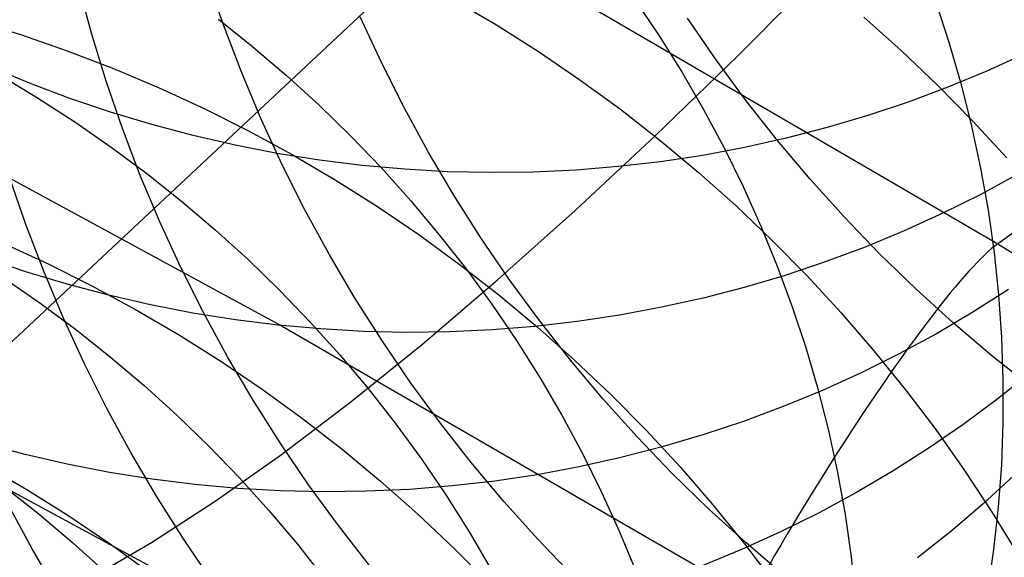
# Model space of a CAD drawing. Header units: millimetres. Extents: x 119 to 175.9, y -203.1 to -153.8.
# Tile 346 of 377: x 161.992 to 162.819, y -158.794 to -158.342. Entities that reach past the tile are written whole.
import ezdxf

# ---------------------------------------------------------------- set-up
doc = ezdxf.new("R2010")
doc.units = ezdxf.units.MM
doc.header["$MEASUREMENT"] = 0
doc.layers.add('Layer 01', color=5, linetype='Continuous', true_color=0x0000ff)
doc.layers.add('Livello 03', color=5, linetype='Continuous', true_color=0x0000ff)

msp = doc.modelspace()

# ---------------------------------------------------------------- linework, layer by layer
at = {"layer": 'Layer 01'}
for p, q in [((161.90688, -158.68652, 48.95931), (163.19007, -157.48448, 53.66773)), ((162.16377, -158.34741, 56.77738), (162.15008, -158.30757, 56.77141)), ((162.05265, -158.35366, 56.38358), (162.04172, -158.31312, 56.37685)), ((162.35664, -158.32535, 50.40898), (162.39272, -158.34662, 50.40462)), ((162.50839, -158.32462, 20.15565), (162.52888, -158.355, 20.14984)), ((162.76171, -158.3277, 19.16273), (162.77293, -158.36206, 19.15506)), ((161.95362, -158.34261, 49.95758), (161.99317, -158.35481, 49.95007)), ((162.15926, -158.34195, 21.08346), (162.1883, -158.36512, 21.0806)), ((162.29611, -158.37818, 57.17519), (162.27839, -158.33978, 57.17039)), ((162.57711, -158.3761, 58.02078), (162.5531, -158.34103, 58.0179)), ((162.70113, -158.3401, 50.89328), (162.73254, -158.36819, 50.8918)), ((162.06495, -158.39386, 56.38992), (162.05265, -158.35366, 56.38358)), ((162.17881, -158.38681, 56.78295), (162.16377, -158.34741, 56.77738)), ((162.39272, -158.34662, 50.40462), (162.42813, -158.36908, 50.40075)), ((161.99317, -158.35481, 49.95007), (162.03236, -158.36836, 49.94302)), ((162.52888, -158.355, 20.14984), (162.5483, -158.38602, 20.14371)), ((162.77293, -158.36206, 19.15506), (162.78292, -158.39673, 19.14714)), ((162.03236, -158.36836, 49.94302), (162.07115, -158.38323, 49.93642)), ((162.1883, -158.36512, 21.0806), (162.21654, -158.38921, 21.07734)), ((162.42813, -158.36908, 50.40075), (162.46282, -158.39272, 50.39739)), ((162.73254, -158.36819, 50.8918), (162.76302, -158.3973, 50.89083)), ((162.31511, -158.41601, 57.17959), (162.29611, -158.37818, 57.17519)), ((162.6023, -158.41037, 58.02325), (162.57711, -158.3761, 58.02078)), ((162.83675, -158.37072, 13.79207), (162.80445, -158.38544, 13.78539)), ((162.00075, -158.39561, 13.69331), (161.96742, -158.38171, 13.69247)), ((162.07115, -158.38323, 49.93642), (162.10948, -158.39941, 49.93029)), ((162.19518, -158.42573, 56.78811), (162.17881, -158.38681, 56.78295)), ((162.5483, -158.38602, 20.14371), (162.56662, -158.41764, 20.13726)), ((162.80445, -158.38544, 13.78539), (162.77162, -158.39905, 13.77888)), ((161.97536, -158.38863, 21.52002), (162.00736, -158.40782, 21.51868)), ((162.07862, -158.43368, 56.39586), (162.06495, -158.39386, 56.38992)), ((162.21654, -158.38921, 21.07734), (162.24394, -158.4142, 21.07368)), ((162.46282, -158.39272, 50.39739), (162.49675, -158.4175, 50.39452)), ((162.03453, -158.40837, 13.69443), (162.00075, -158.39561, 13.69331)), ((162.10948, -158.39941, 49.93029), (162.14732, -158.41688, 49.92463)), ((162.77162, -158.39905, 13.77888), (162.73831, -158.41151, 13.77256)), ((162.76302, -158.3973, 50.89083), (162.79254, -158.4274, 50.89037)), ((162.78292, -158.39673, 19.14714), (162.79169, -158.43169, 19.13899)), ((162.00736, -158.40782, 21.51868), (162.0387, -158.42805, 21.51692)), ((162.06871, -158.41998, 13.69584), (162.03453, -158.40837, 13.69443)), ((162.62862, -158.44379, 58.02529), (162.6023, -158.41037, 58.02325)), ((162.73831, -158.41151, 13.77256), (162.70455, -158.42281, 13.76643)), ((162.10325, -158.43042, 13.69754), (162.06871, -158.41998, 13.69584)), ((162.14732, -158.41688, 49.92463), (162.18462, -158.43561, 49.91945)), ((162.24394, -158.4142, 21.07368), (162.27046, -158.44007, 21.06964)), ((162.3354, -158.45321, 57.18356), (162.31511, -158.41601, 57.17959)), ((162.49675, -158.4175, 50.39452), (162.52987, -158.44339, 50.39217)), ((162.56662, -158.41764, 20.13726), (162.58383, -158.44982, 20.13049)), ((162.0387, -158.42805, 21.51692), (162.06933, -158.44928, 21.51474)), ((162.21288, -158.46412, 56.79286), (162.19518, -158.42573, 56.78811)), ((162.70455, -158.42281, 13.76643), (162.67039, -158.43295, 13.76049)), ((162.79254, -158.4274, 50.89037), (162.82108, -158.45843, 50.89043)), ((162.09365, -158.47307, 56.40139), (162.07862, -158.43368, 56.39586)), ((162.13812, -158.43968, 13.69951), (162.10325, -158.43042, 13.69754)), ((162.18462, -158.43561, 49.91945), (162.22134, -158.45559, 49.91476)), ((162.67039, -158.43295, 13.76049), (162.63586, -158.4419, 13.75477)), ((162.79169, -158.43169, 19.13899), (162.79922, -158.46688, 19.13061)), ((162.17325, -158.44775, 13.70176), (162.13812, -158.43968, 13.69951)), ((162.27046, -158.44007, 21.06964), (162.29607, -158.46677, 21.06522)), ((162.52987, -158.44339, 50.39217), (162.56216, -158.47037, 50.39032)), ((162.63586, -158.4419, 13.75477), (162.60101, -158.44966, 13.74925)), ((162.65605, -158.47634, 58.02691), (162.62862, -158.44379, 58.02529)), ((162.06933, -158.44928, 21.51474), (162.09923, -158.4715, 21.51215)), ((162.20863, -158.45462, 13.70429), (162.17325, -158.44775, 13.70176)), ((162.35693, -158.48975, 57.18712), (162.3354, -158.45321, 57.18356)), ((162.60101, -158.44966, 13.74925), (162.56589, -158.45621, 13.74395)), ((162.58383, -158.44982, 20.13049), (162.59989, -158.48252, 20.12343)), ((162.2442, -158.46028, 13.7071), (162.20863, -158.45462, 13.70429)), ((162.22134, -158.45559, 49.91476), (162.25742, -158.4768, 49.91056)), ((162.27992, -158.46473, 13.71017), (162.2442, -158.46028, 13.7071)), ((162.56589, -158.45621, 13.74395), (162.53052, -158.46156, 13.73888)), ((162.23186, -158.50194, 56.7972), (162.21288, -158.46412, 56.79286)), ((162.31574, -158.46795, 13.71351), (162.27992, -158.46473, 13.71017)), ((162.29607, -158.46677, 21.06522), (162.32074, -158.49428, 21.06043)), ((162.35163, -158.46995, 13.71711), (162.31574, -158.46795, 13.71351)), ((162.45925, -158.46859, 13.72944), (162.42343, -158.47027, 13.72508)), ((162.49496, -158.46569, 13.73404), (162.45925, -158.46859, 13.72944)), ((162.53052, -158.46156, 13.73888), (162.49496, -158.46569, 13.73404)), ((162.79922, -158.46688, 19.13061), (162.8055, -158.50226, 19.12202)), ((161.99762, -158.51423, 56.04167), (161.98396, -158.47443, 56.03575)), ((162.11001, -158.51198, 56.40652), (162.09365, -158.47307, 56.40139)), ((162.09923, -158.4715, 21.51215), (162.12836, -158.49467, 21.50915)), ((162.25742, -158.4768, 49.91056), (162.29283, -158.4992, 49.90685)), ((162.38754, -158.47073, 13.72097), (162.35163, -158.46995, 13.71711)), ((162.42343, -158.47027, 13.72508), (162.38754, -158.47073, 13.72097)), ((162.56216, -158.47037, 50.39032), (162.59356, -158.49839, 50.38898)), ((162.68457, -158.50796, 58.0281), (162.65605, -158.47634, 58.02691)), ((162.83051, -158.4721, 14.43015), (162.7993, -158.48904, 14.42297)), ((162.59989, -158.48252, 20.12343), (162.6148, -158.51569, 20.11607)), ((162.32074, -158.49428, 21.06043), (162.34445, -158.52256, 21.05526)), ((162.37969, -158.52558, 57.19025), (162.35693, -158.48975, 57.18712)), ((162.7993, -158.48904, 14.42297), (162.7675, -158.50489, 14.41595)), ((162.12836, -158.49467, 21.50915), (162.15667, -158.51877, 21.50575)), ((162.25213, -158.53914, 56.80112), (162.23186, -158.50194, 56.7972)), ((162.29283, -158.4992, 49.90685), (162.32752, -158.52276, 49.90365)), ((162.59356, -158.49839, 50.38898), (162.62405, -158.52743, 50.38816)), ((162.8055, -158.50226, 19.12202), (162.81052, -158.53779, 19.11323)), ((162.71412, -158.53863, 58.02886), (162.68457, -158.50796, 58.0281)), ((162.7675, -158.50489, 14.41595), (162.73512, -158.51963, 14.40911)), ((162.01264, -158.55361, 56.04717), (161.99762, -158.51423, 56.04167)), ((162.12768, -158.55037, 56.41122), (162.11001, -158.51198, 56.40652)), ((162.15667, -158.51877, 21.50575), (162.18414, -158.54377, 21.50194)), ((162.6148, -158.51569, 20.11607), (162.62853, -158.54931, 20.10843)), ((162.32752, -158.52276, 49.90365), (162.36145, -158.54747, 49.90096)), ((162.34445, -158.52256, 21.05526), (162.36716, -158.55158, 21.04973)), ((162.40364, -158.56065, 57.19296), (162.37969, -158.52558, 57.19025)), ((162.62405, -158.52743, 50.38816), (162.65358, -158.55745, 50.38785)), ((162.73512, -158.51963, 14.40911), (162.70222, -158.53324, 14.40245)), ((161.97794, -158.5297, 49.44446), (162.01579, -158.54711, 49.43898)), ((162.70222, -158.53324, 14.40245), (162.66883, -158.5457, 14.39598)), ((161.99758, -158.55391, 14.31769), (161.9633, -158.54227, 14.31628)), ((162.18414, -158.54377, 21.50194), (162.21074, -158.56964, 21.49774)), ((162.27363, -158.57568, 56.8046), (162.25213, -158.53914, 56.80112)), ((162.74468, -158.56831, 58.0292), (162.71412, -158.53863, 58.02886)), ((162.81052, -158.53779, 19.11323), (162.81428, -158.57343, 19.10424)), ((162.01579, -158.54711, 49.43898), (162.05309, -158.56577, 49.43399)), ((162.14665, -158.58818, 56.4155), (162.12768, -158.55037, 56.41122)), ((162.36145, -158.54747, 49.90096), (162.39459, -158.57329, 49.89877)), ((162.36716, -158.55158, 21.04973), (162.38884, -158.58131, 21.04384)), ((162.62853, -158.54931, 20.10843), (162.64107, -158.58333, 20.10051)), ((162.66883, -158.5457, 14.39598), (162.635, -158.55701, 14.3897)), ((161.97863, -158.55877, 21.93597), (162.00934, -158.58001, 21.93368)), ((162.03221, -158.56438, 14.3194), (161.99758, -158.55391, 14.31769)), ((162.02898, -158.59251, 56.05226), (162.01264, -158.55361, 56.04717)), ((162.42876, -158.59493, 57.19523), (162.40364, -158.56065, 57.19296)), ((162.635, -158.55701, 14.3897), (162.60076, -158.56715, 14.38363)), ((162.65358, -158.55745, 50.38785), (162.68212, -158.58841, 50.38806)), ((162.06716, -158.57367, 14.3214), (162.03221, -158.56438, 14.3194)), ((162.05309, -158.56577, 49.43399), (162.08981, -158.58568, 49.42948)), ((162.60076, -158.56715, 14.38363), (162.56615, -158.5761, 14.37777)), ((162.77621, -158.59695, 58.02911), (162.74468, -158.56831, 58.0292)), ((162.82262, -158.56897, 15.05238), (162.79268, -158.58804, 15.04471)), ((162.1024, -158.58177, 14.32369), (162.06716, -158.57367, 14.3214)), ((162.21074, -158.56964, 21.49774), (162.23643, -158.59634, 21.49314)), ((162.29636, -158.61151, 56.80766), (162.27363, -158.57568, 56.8046)), ((162.39459, -158.57329, 49.89877), (162.42688, -158.60019, 49.89709)), ((162.56615, -158.5761, 14.37777), (162.53122, -158.58385, 14.37213)), ((162.81428, -158.57343, 19.10424), (162.81677, -158.60913, 19.09506)), ((162.00934, -158.58001, 21.93368), (162.03932, -158.60224, 21.93097)), ((162.13786, -158.58866, 14.32626), (162.1024, -158.58177, 14.32369)), ((162.38884, -158.58131, 21.04384), (162.40948, -158.61171, 21.0376)), ((162.53122, -158.58385, 14.37213), (162.49601, -158.59041, 14.36672)), ((162.64107, -158.58333, 20.10051), (162.6524, -158.61771, 20.09233)), ((162.04664, -158.63089, 56.05692), (162.02898, -158.59251, 56.05226)), ((162.08981, -158.58568, 49.42948), (162.12589, -158.60681, 49.42547)), ((162.17352, -158.59435, 14.32911), (162.13786, -158.58866, 14.32626)), ((162.16689, -158.62538, 56.41935), (162.14665, -158.58818, 56.4155)), ((162.49601, -158.59041, 14.36672), (162.46056, -158.59575, 14.36154)), ((162.68212, -158.58841, 50.38806), (162.70964, -158.62028, 50.38879)), ((162.79268, -158.58804, 15.04471), (162.76205, -158.60606, 15.0372)), ((162.20933, -158.59882, 14.33224), (162.17352, -158.59435, 14.32911)), ((162.24525, -158.60206, 14.33564), (162.20933, -158.59882, 14.33224)), ((162.23643, -158.59634, 21.49314), (162.26118, -158.62385, 21.48816)), ((162.42491, -158.59987, 14.35659), (162.38911, -158.60276, 14.35189)), ((162.46056, -158.59575, 14.36154), (162.42491, -158.59987, 14.35659)), ((162.42688, -158.60019, 49.89709), (162.45829, -158.62814, 49.89593)), ((162.45502, -158.62837, 57.19707), (162.42876, -158.59493, 57.19523)), ((162.80867, -158.62452, 58.02859), (162.77621, -158.59695, 58.02911)), ((162.03932, -158.60224, 21.93097), (162.06852, -158.62541, 21.92783)), ((162.12589, -158.60681, 49.42547), (162.16131, -158.62914, 49.42195)), ((162.28123, -158.60408, 14.33931), (162.24525, -158.60206, 14.33564)), ((162.31723, -158.60487, 14.34324), (162.28123, -158.60408, 14.33931)), ((162.3532, -158.60443, 14.34744), (162.31723, -158.60487, 14.34324)), ((162.38911, -158.60276, 14.35189), (162.3532, -158.60443, 14.34744)), ((162.76205, -158.60606, 15.0372), (162.73078, -158.62301, 15.02985)), ((162.81677, -158.60913, 19.09506), (162.81799, -158.64486, 19.08572)), ((162.32029, -158.64658, 56.81028), (162.29636, -158.61151, 56.80766)), ((162.40948, -158.61171, 21.0376), (162.42904, -158.64273, 21.03102)), ((162.6524, -158.61771, 20.09233), (162.6625, -158.6524, 20.08389)), ((162.06852, -158.62541, 21.92783), (162.09691, -158.64952, 21.92428)), ((162.18837, -158.66191, 56.42277), (162.16689, -158.62538, 56.41935)), ((162.26118, -158.62385, 21.48816), (162.28496, -158.65213, 21.48279)), ((162.73078, -158.62301, 15.02985), (162.69891, -158.63887, 15.02267)), ((162.70964, -158.62028, 50.38879), (162.7361, -158.65302, 50.39002)), ((162.84202, -158.651, 58.02764), (162.80867, -158.62452, 58.02859)), ((162.06558, -158.66869, 56.06115), (162.04664, -158.63089, 56.05692)), ((162.16131, -158.62914, 49.42195), (162.19601, -158.65262, 49.41895)), ((162.48239, -158.66094, 57.19848), (162.45502, -158.62837, 57.19707)), ((162.45829, -158.62814, 49.89593), (162.48879, -158.65709, 49.89528)), ((162.42904, -158.64273, 21.03102), (162.4475, -158.67435, 21.0241)), ((162.69891, -158.63887, 15.02267), (162.66646, -158.65361, 15.01567)), ((162.84061, -158.6392, 15.66677), (162.81287, -158.6613, 15.65851)), ((162.09691, -158.64952, 21.92428), (162.12446, -158.67452, 21.92032)), ((162.34538, -158.68087, 56.81246), (162.32029, -158.64658, 56.81028)), ((162.81799, -158.64486, 19.08572), (162.81794, -158.68056, 19.07621)), ((162.19601, -158.65262, 49.41895), (162.22995, -158.67725, 49.41644)), ((162.28496, -158.65213, 21.48279), (162.30774, -158.68115, 21.47706)), ((162.48879, -158.65709, 49.89528), (162.51834, -158.68703, 49.89515)), ((162.66646, -158.65361, 15.01567), (162.63349, -158.66723, 15.00885)), ((162.6625, -158.6524, 20.08389), (162.67138, -158.68737, 20.0752)), ((162.7361, -158.65302, 50.39002), (162.76147, -158.68658, 50.39177)), ((162.21107, -158.69774, 56.42575), (162.18837, -158.66191, 56.42277)), ((162.51083, -158.69259, 57.19944), (162.48239, -158.66094, 57.19848)), ((162.63349, -158.66723, 15.00885), (162.60003, -158.6797, 15.00223)), ((162.81287, -158.6613, 15.65851), (162.78434, -158.68242, 15.65038)), ((162.0858, -158.70588, 56.06494), (162.06558, -158.66869, 56.06115)), ((162.12446, -158.67452, 21.92032), (162.15113, -158.70039, 21.91595)), ((162.4475, -158.67435, 21.0241), (162.46484, -158.70653, 21.01686)), ((162.22995, -158.67725, 49.41644), (162.2631, -158.70299, 49.41445)), ((162.30774, -158.68115, 21.47706), (162.3295, -158.71088, 21.47095)), ((162.37161, -158.71432, 56.81421), (162.34538, -158.68087, 56.81246)), ((162.60003, -158.6797, 15.00223), (162.56612, -158.69101, 14.99581)), ((162.78434, -158.68242, 15.65038), (162.75506, -158.70253, 15.64239)), ((162.81794, -158.68056, 19.07621), (162.81661, -158.7162, 19.06655)), ((162.5403, -158.72328, 57.19997), (162.51083, -158.69259, 57.19944)), ((162.51834, -158.68703, 49.89515), (162.54689, -158.71791, 49.89554)), ((162.56612, -158.69101, 14.99581), (162.5318, -158.70115, 14.9896)), ((162.67138, -158.68737, 20.0752), (162.67901, -158.72257, 20.06628)), ((162.76147, -158.68658, 50.39177), (162.78572, -158.72094, 50.39403)), ((161.99691, -158.70745, 14.92613), (161.96186, -158.69814, 14.92411)), ((162.15113, -158.70039, 21.91595), (162.17689, -158.72709, 21.91117)), ((162.23497, -158.73282, 56.42829), (162.21107, -158.69774, 56.42575)), ((162.5318, -158.70115, 14.9896), (162.49711, -158.7101, 14.98361)), ((162.03223, -158.71558, 14.92844), (161.99691, -158.70745, 14.92613)), ((162.10725, -158.74241, 56.0683), (162.0858, -158.70588, 56.06494)), ((162.2631, -158.70299, 49.41445), (162.29541, -158.7298, 49.41298)), ((162.46484, -158.70653, 21.01686), (162.48103, -158.73923, 21.0093)), ((162.75506, -158.70253, 15.64239), (162.72506, -158.72162, 15.63454)), ((161.9622, -158.71581, 48.95269), (161.9983, -158.73685, 48.94889)), ((162.06779, -158.7225, 14.93105), (162.03223, -158.71558, 14.92844)), ((162.3295, -158.71088, 21.47095), (162.3502, -158.74127, 21.46449)), ((162.39894, -158.74689, 56.81551), (162.37161, -158.71432, 56.81421)), ((162.49711, -158.7101, 14.98361), (162.4621, -158.71785, 14.97784)), ((162.81661, -158.7162, 19.06655), (162.81401, -158.75173, 19.05676)), ((162.10354, -158.72821, 14.93395), (162.06779, -158.7225, 14.93105)), ((162.42681, -158.7244, 14.97231), (162.39128, -158.72973, 14.96701)), ((162.4621, -158.71785, 14.97784), (162.42681, -158.7244, 14.97231)), ((162.57078, -158.75298, 57.20005), (162.5403, -158.72328, 57.19997)), ((162.54689, -158.71791, 49.89554), (162.57443, -158.7497, 49.89644)), ((162.67901, -158.72257, 20.06628), (162.68538, -158.75797, 20.05713)), ((162.72506, -158.72162, 15.63454), (162.69437, -158.73965, 15.62685)), ((162.78572, -158.72094, 50.39403), (162.80882, -158.75604, 50.3968)), ((162.82715, -158.72512, 16.25694), (162.80104, -158.74911, 16.24825)), ((162.13944, -158.7327, 14.93713), (162.10354, -158.72821, 14.93395)), ((162.17545, -158.73596, 14.94059), (162.13944, -158.7327, 14.93713)), ((162.17689, -158.72709, 21.91117), (162.20172, -158.7546, 21.906)), ((162.26003, -158.7671, 56.43038), (162.23497, -158.73282, 56.42829)), ((162.29541, -158.7298, 49.41298), (162.32684, -158.75766, 49.41201)), ((162.35555, -158.73384, 14.96196), (162.31966, -158.73673, 14.95717)), ((162.39128, -158.72973, 14.96701), (162.35555, -158.73384, 14.96196)), ((161.97938, -158.73442, 22.34093), (162.00866, -158.7576, 22.33766)), ((161.9983, -158.73685, 48.94889), (162.03373, -158.75909, 48.9456)), ((162.12993, -158.77824, 56.07121), (162.10725, -158.74241, 56.0683)), ((162.21151, -158.738, 14.94433), (162.17545, -158.73596, 14.94059)), ((162.2476, -158.73881, 14.94834), (162.21151, -158.738, 14.94433)), ((162.28367, -158.73838, 14.95262), (162.2476, -158.73881, 14.94834)), ((162.31966, -158.73673, 14.95717), (162.28367, -158.73838, 14.95262)), ((162.3502, -158.74127, 21.46449), (162.36983, -158.77229, 21.45767)), ((162.48103, -158.73923, 21.0093), (162.49607, -158.7724, 21.00142)), ((162.69437, -158.73965, 15.62685), (162.66304, -158.75661, 15.61932)), ((162.00294, -158.7867, 55.71128), (161.98275, -158.74951, 55.70755)), ((162.42734, -158.77855, 56.81636), (162.39894, -158.74689, 56.81551)), ((162.57443, -158.7497, 49.89644), (162.6009, -158.78235, 49.89785)), ((162.80104, -158.74911, 16.24825), (162.77408, -158.77218, 16.23966)), ((162.00866, -158.7576, 22.33766), (162.03713, -158.7817, 22.33396)), ((162.03373, -158.75909, 48.9456), (162.06844, -158.78249, 48.94281)), ((162.20172, -158.7546, 21.906), (162.22557, -158.78288, 21.90043)), ((162.32684, -158.75766, 49.41201), (162.35735, -158.78653, 49.41157)), ((162.60223, -158.78166, 57.1997), (162.57078, -158.75298, 57.20005)), ((162.66304, -158.75661, 15.61932), (162.63109, -158.77247, 15.61197)), ((162.68538, -158.75797, 20.05713), (162.69049, -158.79351, 20.04777)), ((162.80882, -158.75604, 50.3968), (162.83075, -158.79184, 50.40007)), ((162.81401, -158.75173, 19.05676), (162.81015, -158.78711, 19.04684)), ((162.28622, -158.80056, 56.43202), (162.26003, -158.7671, 56.43038)), ((162.36983, -158.77229, 21.45767), (162.38836, -158.80391, 21.45051)), ((162.49607, -158.7724, 21.00142), (162.50993, -158.80602, 20.99325)), ((162.63109, -158.77247, 15.61197), (162.59858, -158.78723, 15.60481)), ((162.77408, -158.77218, 16.23966), (162.74629, -158.79429, 16.2312)), ((162.03713, -158.7817, 22.33396), (162.06475, -158.8067, 22.32984)), ((162.06844, -158.78249, 48.94281), (162.1024, -158.80703, 48.94053)), ((162.1538, -158.81332, 56.07366), (162.12993, -158.77824, 56.07121)), ((162.22557, -158.78288, 21.90043), (162.24843, -158.81189, 21.89448)), ((162.45678, -158.80926, 56.81677), (162.42734, -158.77855, 56.81636)), ((162.6009, -158.78235, 49.89785), (162.62629, -158.81583, 49.89978)), ((162.6346, -158.80928, 57.1989), (162.60223, -158.78166, 57.1997)), ((162.02437, -158.82322, 55.71458), (162.00294, -158.7867, 55.71128)), ((162.35735, -158.78653, 49.41157), (162.38691, -158.81638, 49.41163)), ((162.59858, -158.78723, 15.60481), (162.56554, -158.80085, 15.59783)), ((162.81015, -158.78711, 19.04684), (162.80503, -158.8223, 19.03681)), ((162.69049, -158.79351, 20.04777), (162.69434, -158.82916, 20.03821))]:
    msp.add_line(p, q, dxfattribs=at)
at = {"layer": 'Livello 03'}
for p, q in [((164.70253, -157.18789, 64.88177), (162.81358, -158.53057, 57.10702)), ((162.41287, -158.29684, 57.16433), (162.81358, -158.53057, 57.10702)), ((162.59534, -158.37253, 62.79314), (162.66683, -158.30068, 63.04066)), ((162.52595, -158.43988, 62.54348), (162.59534, -158.37253, 62.79314)), ((161.81341, -158.38259, 57.01136), (162.21272, -158.59964, 56.95665)), ((162.45873, -158.50266, 62.2918), (162.52595, -158.43988, 62.54348)), ((162.3937, -158.56084, 62.03827), (162.45873, -158.50266, 62.2918)), ((162.80846, -158.53457, 57.08753), (162.80565, -158.53702, 57.07795)), ((162.8111, -158.53242, 57.09722), (162.80846, -158.53457, 57.08753)), ((162.81358, -158.53057, 57.10702), (162.8111, -158.53242, 57.09722)), ((162.81358, -158.53057, 57.10702), (163.20795, -158.77463, 57.04899)), ((162.79957, -158.5428, 57.05919), (162.79629, -158.54612, 57.05003)), ((162.80269, -158.53976, 57.0685), (162.79957, -158.5428, 57.05919)), ((162.80565, -158.53702, 57.07795), (162.80269, -158.53976, 57.0685)), ((162.79287, -158.54972, 57.04104), (162.78931, -158.5536, 57.03222)), ((162.79629, -158.54612, 57.05003), (162.79287, -158.54972, 57.04104)), ((162.78561, -158.55776, 57.02358), (162.78177, -158.56219, 57.01513)), ((162.78931, -158.5536, 57.03222), (162.78561, -158.55776, 57.02358)), ((162.33093, -158.61438, 61.78304), (162.3937, -158.56084, 62.03827)), ((162.7778, -158.56687, 57.0069), (162.77371, -158.57182, 56.99887)), ((162.78177, -158.56219, 57.01513), (162.7778, -158.56687, 57.0069)), ((162.76949, -158.57702, 56.99107), (162.76517, -158.58246, 56.98351)), ((162.77371, -158.57182, 56.99887), (162.76949, -158.57702, 56.99107)), ((162.76517, -158.58246, 56.98351), (162.76073, -158.58815, 56.97619)), ((161.71122, -158.58984, 57.07196), (162.10555, -158.80319, 57.01763)), ((162.76073, -158.58815, 56.97619), (162.75618, -158.59406, 56.96912)), ((162.21272, -158.59964, 56.95665), (162.60629, -158.82733, 56.90114)), ((162.75154, -158.6002, 56.96231), (162.7468, -158.60656, 56.95577)), ((162.75618, -158.59406, 56.96912), (162.75154, -158.6002, 56.96231)), ((162.7468, -158.60656, 56.95577), (162.74198, -158.61313, 56.94951)), ((162.27044, -158.66322, 61.52627), (162.33093, -158.61438, 61.78304)), ((162.74198, -158.61313, 56.94951), (162.73707, -158.61989, 56.94354)), ((162.73707, -158.61989, 56.94354), (162.73209, -158.62686, 56.93785)), ((162.72704, -158.634, 56.93246), (162.72192, -158.64133, 56.92738)), ((162.73209, -158.62686, 56.93785), (162.72704, -158.634, 56.93246)), ((162.72192, -158.64133, 56.92738), (162.71675, -158.64882, 56.92262)), ((162.71675, -158.64882, 56.92262), (162.71153, -158.65646, 56.91816)), ((162.71153, -158.65646, 56.91816), (162.70626, -158.66426, 56.91404)), ((162.21227, -158.70734, 61.26811), (162.27044, -158.66322, 61.52627)), ((162.70626, -158.66426, 56.91404), (162.70095, -158.6722, 56.91023)), ((162.70095, -158.6722, 56.91023), (162.69561, -158.68026, 56.90677)), ((162.69561, -158.68026, 56.90677), (162.69025, -158.68845, 56.90364)), ((162.69025, -158.68845, 56.90364), (162.68487, -158.69675, 56.90084)), ((162.68487, -158.69675, 56.90084), (162.67947, -158.70514, 56.8984)), ((162.15647, -158.74672, 61.00872), (162.21227, -158.70734, 61.26811)), ((162.67947, -158.70514, 56.8984), (162.67407, -158.71363, 56.8963)), ((162.67407, -158.71363, 56.8963), (162.66867, -158.7222, 56.89455)), ((162.66867, -158.7222, 56.89455), (162.66327, -158.73083, 56.89315)), ((162.66327, -158.73083, 56.89315), (162.6579, -158.73952, 56.8921)), ((162.6579, -158.73952, 56.8921), (162.65254, -158.74826, 56.89141)), ((162.10306, -158.78134, 60.74826), (162.15647, -158.74672, 61.00872)), ((162.65254, -158.74826, 56.89141), (162.6472, -158.75704, 56.89108)), ((162.6472, -158.75704, 56.89108), (162.64191, -158.76585, 56.8911)), ((162.64191, -158.76585, 56.8911), (162.63665, -158.77467, 56.89147)), ((162.63665, -158.77467, 56.89147), (162.63143, -158.78349, 56.8922)), ((162.05207, -158.81118, 60.48689), (162.10306, -158.78134, 60.74826)), ((162.63143, -158.78349, 56.8922), (162.62627, -158.79231, 56.89329)), ((162.62627, -158.79231, 56.89329), (162.62117, -158.80112, 56.89473))]:
    msp.add_line(p, q, dxfattribs=at)

doc.saveas('drawing.dxf')
